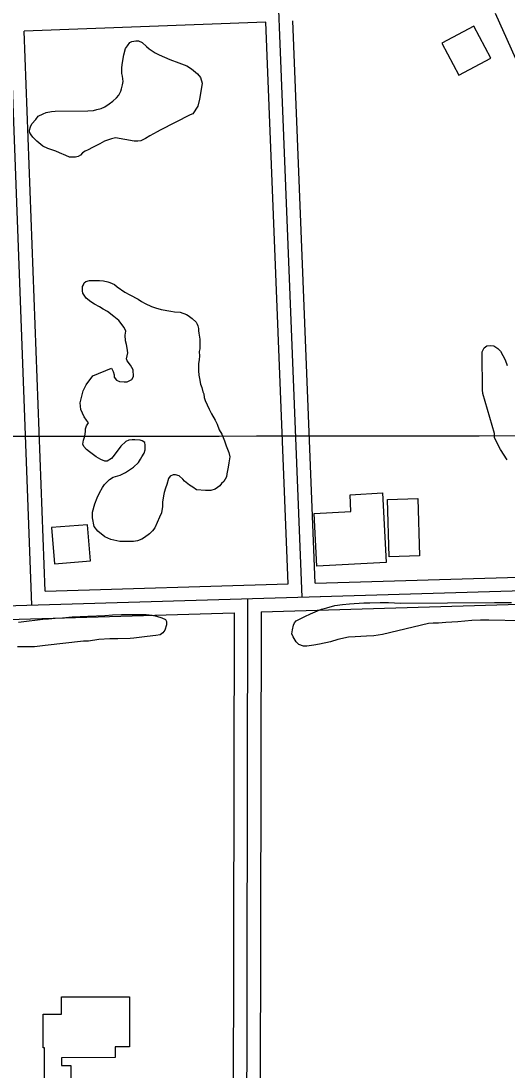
# Model space of a CAD drawing. Extents: x 3313442 to 3351311, y 721974 to 747360.
# Drawn here: x 3325544 to 3326081, y 738784 to 739942 of the extents above; entities that cross this region are included whole.
import ezdxf

# ---------------------------------------------------------------- set-up
doc = ezdxf.new("R2010")
doc.units = 0
for name, color, linetype in [('V-BLDG-OTLN', 7, 'Continuous'), ('V-GRID-MAJR', 7, 'Continuous'), ('V-ROAD-CNTR', 7, 'Continuous'), ('V-SITE-VEGE', 7, 'Continuous')]:
    doc.layers.add(name, color=color, linetype=linetype)

msp = doc.modelspace()

# ---------------------------------------------------------------- linework, layer by layer
at = {"layer": 'V-BLDG-OTLN'}
for points in [[(3326063.4638356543, 739900.7541714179), (3326044.7818730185, 739936.124100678), (3326009.412943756, 739917.442138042), (3326028.094906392, 739882.072208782)], [(3325947.856, 739344.238), (3325871.21, 739340.2710000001), (3325868.205, 739398.317), (3325908.901, 739400.4230000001), (3325907.936, 739419.031), (3325943.889, 739420.89)], [(3325951.1550000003, 739350.5700000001), (3325949.173, 739413.661), (3325982.8710000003, 739414.72), (3325984.853, 739351.631)], [(3325581.362799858, 739342.7892873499), (3325621.2387201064, 739345.9352810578), (3325618.093726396, 739385.8112013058), (3325578.2178061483, 739382.665207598)], [(3325589.134, 738864.783), (3325664.216, 738864.914), (3325664.3140000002, 738809.491), (3325648.447, 738809.464), (3325648.467, 738797.7390000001), (3325589.2, 738797.637), (3325589.214, 738788.955), (3325599.585, 738788.974), (3325599.63, 738762.262), (3325570.606, 738762.21), (3325570.526, 738808.448), (3325568.872, 738808.446), (3325568.808, 738845.513), (3325589.167, 738845.5480000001)]]:
    msp.add_lwpolyline(points, close=True, dxfattribs=at)
at = {"layer": 'V-GRID-MAJR'}
msp.add_spline([(3317564.568, 739474.495), (3322811.884, 739480.219), (3328059.2, 739486.706), (3333306.515, 739493.957), (3338553.829, 739501.97), (3343801.142, 739510.747), (3349048.453, 739520.287), (3349048.454, 739520.287)], degree=3, dxfattribs=at)
at = {"layer": 'V-ROAD-CNTR'}
for points in [[(3325556.5728494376, 739297.132378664), (3325483.36199586, 741253.4224660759)], [(3325855.07125244, 739305.953361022), (3325804.574353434, 740574.132824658)], [(3326068.231826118, 739950.3370722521), (3326344.34527389, 739335.4183020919)], [(3325814.785333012, 739940.699091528), (3325547.878866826, 739930.551111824)], [(3325839.4802836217, 739320.4983319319), (3325814.785333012, 739940.699091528)], [(3325869.4682236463, 739321.3843301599), (3325844.763273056, 739941.8380892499)], [(3325571.005820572, 739312.5653477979), (3325547.878866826, 739930.551111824)], [(3324690.975580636, 739271.5524298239), (3327059.0498444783, 739341.5322898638)], [(3325869.467223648, 739321.385330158), (3326344.34527389, 739335.4183020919)], [(3325571.004820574, 739312.5653477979), (3325839.4792836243, 739320.4983319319)], [(3325794.852372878, 739304.1733645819), (3325792.382377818, 738050.7388714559)], [(3325809.822342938, 739289.6093937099), (3326255.948450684, 739302.793367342)], [(3324691.41857975, 739256.55945981), (3325779.82140294, 739288.722395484)], [(3325779.822402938, 739288.7233954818), (3325778.7394051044, 738739.506493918)], [(3325809.823342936, 739289.6093937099), (3325807.3823478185, 738050.708871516)]]:
    msp.add_lwpolyline(points, dxfattribs=at)
at = {"layer": 'V-SITE-VEGE'}
msp.add_lwpolyline([(3325698.27, 739821.485), (3325694.875, 739819.468), (3325686.662, 739815.136), (3325681.849, 739812.253), (3325677.037, 739809.656), (3325673.627, 739809.343), (3325669.361, 739809.31), (3325648.8540000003, 739812.841), (3325644.312, 739811.952), (3325636.654, 739809.046), (3325631.559, 739806.16), (3325623.629, 739802.115), (3325618.8140000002, 739799.5160000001), (3325615.412, 739798.068), (3325612.5840000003, 739796.338), (3325610.327, 739793.761), (3325607.779, 739792.318), (3325604.656, 739791.439), (3325598.117, 739791.672), (3325593.8370000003, 739793.344), (3325586.986, 739796.4180000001), (3325582.99, 739798.091), (3325577.571, 739800.039), (3325574.149, 739801.149), (3325568.7260000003, 739803.666), (3325561.855, 739809.2980000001), (3325557.554, 739813.531), (3325555.541, 739816.357), (3325553.813, 739819.187), (3325553.792, 739821.463), (3325554.9, 739825.1680000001), (3325556.5810000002, 739828.309), (3325560.809, 739833.179), (3325563.627, 739836.616), (3325569.007, 739839.501), (3325572.126, 739840.667), (3325578.09, 739841.851), (3325582.065, 739842.451), (3325618.468, 739842.743), (3325624.72, 739843.077), (3325628.128, 739843.96), (3325632.949, 739845.42), (3325636.918, 739847.159), (3325642.012, 739850.329), (3325645.971, 739853.203), (3325649.921, 739856.932), (3325652.4590000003, 739859.797), (3325654.6950000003, 739864.3640000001), (3325655.531, 739866.932), (3325656.632, 739871.207), (3325657.171, 739875.192), (3325656.555, 739880.875), (3325655.961, 739884), (3325655.916, 739889.688), (3325656.168, 739893.671), (3325658.072, 739904.495), (3325660.003, 739911.62), (3325661.972, 739914.479), (3325664.788, 739918.198), (3325666.77, 739919.353), (3325671.315, 739919.957), (3325674.444, 739919.984), (3325678.157, 739918.022), (3325683.025, 739913.795), (3325686.173, 739911.261), (3325692.751, 739906.764), (3325697.035, 739904.523), (3325708.738, 739899.213), (3325719.006, 739895.598), (3325727.85, 739892.2540000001), (3325732.7120000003, 739888.883), (3325739.58, 739883.533), (3325742.7430000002, 739879.294), (3325744.5, 739873.052), (3325742.599, 739861.661), (3325741.794, 739855.681), (3325739.863, 739847.986), (3325734.248, 739839.407), (3325731.411, 739838.248)], close=True, dxfattribs=at)
for points in [[(3325623.948, 739550.135), (3325644.6410000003, 739558.549), (3325646.378, 739555.1510000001), (3325647.545, 739551.1780000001), (3325647.279, 739548.903), (3325650.15, 739545.509), (3325653.29, 739544.1140000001), (3325658.412, 739543.586), (3325661.826, 739543.613), (3325666.9220000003, 739546.214), (3325668.89, 739549.357), (3325668.546, 739556.751), (3325665.377, 739561.8420000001), (3325661.64, 739566.933), (3325661.054, 739568.92), (3325662.4220000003, 739575.756), (3325661.8140000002, 739580.585), (3325660.9250000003, 739584.845), (3325659.756, 739588.816), (3325659.708, 739595.0750000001), (3325660.239, 739599.6290000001), (3325658.5, 739603.596), (3325652.467, 739611.2270000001), (3325647.025, 739615.733), (3325640.156, 739621.082), (3325635.3000000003, 739623.886), (3325631.299, 739626.4130000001), (3325625.5870000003, 739629.213), (3325621.585, 739631.74), (3325616.432, 739635.965), (3325612.691, 739641.337), (3325612.383, 739644.18), (3325612.348, 739648.73), (3325613.469, 739650.729), (3325614.304, 739653.013), (3325616.2830000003, 739654.4500000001), (3325619.973, 739655.333), (3325631.065, 739655.419), (3325635.62, 739654.8910000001), (3325640.463, 739653.791), (3325642.458, 739653.238), (3325647.597, 739651.0040000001), (3325650.744, 739648.47), (3325659.323, 739642.566), (3325664.751, 739639.7660000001), (3325667.036, 739638.361), (3325671.607, 739635.838), (3325673.893, 739634.72), (3325677.608, 739632.189), (3325681.61, 739629.946), (3325688.7430000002, 739626.876), (3325693.023, 739625.205), (3325699.294, 739623.5480000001), (3325710.116, 739621.643), (3325714.105, 739620.822), (3325720.366, 739620.304), (3325727.213, 739617.799), (3325729.2090000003, 739616.964), (3325733.502, 739613.585), (3325737.803, 739609.353), (3325739.241, 739607.375), (3325739.824, 739605.388), (3325740.418, 739602.263), (3325740.437, 739599.99), (3325741.026, 739597.149), (3325741.936, 739590.616), (3325742.02, 739580.0920000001), (3325741.477, 739576.96), (3325741.518, 739571.84), (3325741.262, 739568.1410000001), (3325740.727, 739563.587), (3325740.478, 739559.603), (3325740.5100000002, 739555.622), (3325740.832, 739551.073), (3325741.717, 739547.1), (3325742.904, 739540.8520000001), (3325744.3540000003, 739537.1680000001), (3325745.532, 739532.625), (3325746.4, 739530.358), (3325746.718, 739526.3790000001), (3325747.881, 739522.975)], [(3326081.447, 739457.4), (3326074.2460000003, 739468.7170000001), (3326067.6, 739481.747), (3326067.562, 739486.582), (3326054.694, 739530.845), (3326054.377, 739534.8250000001), (3326054.2430000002, 739551.319), (3326053.9080000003, 739557.856), (3326053.754, 739576.626), (3326056.279, 739581.1950000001), (3326059.105, 739583.211), (3326063.654, 739583.532), (3326066.785, 739583.272), (3326071.359, 739580.466), (3326074.228, 739577.36), (3326079.139, 739567.73), (3326081.465, 739561.492)], [(3325747.881, 739522.975), (3325752.5100000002, 739513.341), (3325754.828, 739508.242), (3325759.149, 739501.166), (3325761.1750000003, 739496.916), (3325763.4990000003, 739490.6780000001), (3325766.383, 739485.865), (3325769.287, 739478.496), (3325771.036, 739473.106), (3325773.94, 739465.733), (3325775.115, 739460.908), (3325774.034, 739454.074), (3325773.504, 739449.235), (3325771.855, 739442.112), (3325771.312, 739438.696), (3325768.511, 739433.5530000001), (3325765.969, 739431.257), (3325763.9990000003, 739428.683), (3325758.91, 739424.943), (3325754.0840000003, 739423.768), (3325748.395, 739423.721), (3325738.436, 739424.495), (3325734.432, 739427.307), (3325730.717, 739429.551), (3325725.275, 739434.059), (3325723.268, 739436.033), (3325719.2600000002, 739439.697), (3325715.265, 739441.088), (3325712.424, 739440.78), (3325709.305, 739439.617), (3325707.3370000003, 739436.758), (3325705.399, 739430.203), (3325704.009, 739426.209), (3325702.626, 739421.363), (3325701.801, 739417.659), (3325700.72, 739410.824), (3325700.759, 739405.9890000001), (3325699.677, 739398.87), (3325697.4390000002, 739394.301), (3325692.413, 739382.601), (3325689.597, 739379.166), (3325686.4960000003, 739375.728), (3325680.842, 739371.701), (3325678.011, 739369.973), (3325673.193, 739367.941), (3325668.931, 739367.339), (3325659.8310000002, 739367.265), (3325653.573, 739367.501), (3325643.6010000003, 739369.694), (3325637.035, 739372.486), (3325629.308, 739378.681), (3325625.284, 739384.055), (3325623.502, 739393.425), (3325623.451, 739399.677), (3325625.935, 739409.086), (3325628.7260000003, 739415.649), (3325631.241, 739421.073), (3325634.608, 739426.789), (3325636.857, 739430.219), (3325642.217, 739435.667), (3325646.4620000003, 739438.259), (3325654.122, 739440.596), (3325660.071, 739443.49), (3325668.843, 739449.247), (3325674.204, 739454.41), (3325676.449, 739458.125), (3325678.134, 739460.697), (3325680.377, 739464.982), (3325681.768, 739468.691), (3325681.727, 739473.811), (3325681.1350000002, 739476.649), (3325678.276, 739478.617), (3325675.9960000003, 739479.166), (3325670.307, 739479.406), (3325667.178, 739479.381), (3325663.483, 739479.068), (3325660.366, 739477.62), (3325654.72, 739472.455), (3325647.4020000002, 739462.7270000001), (3325644.303, 739459.0040000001), (3325639.4930000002, 739456.12), (3325637.217, 739456.104), (3325632.6520000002, 739457.773), (3325627.5100000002, 739460.859), (3325620.072, 739466.204), (3325616.9220000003, 739469.022), (3325613.768, 739472.125), (3325612.893, 739474.679), (3325613.71, 739479.236), (3325615.099, 739483.512), (3325615.9080000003, 739488.9230000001), (3325615.8850000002, 739491.767), (3325616.995, 739495.188), (3325618.9590000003, 739498.333), (3325616.9420000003, 739501.444), (3325614.356, 739505.12), (3325610.591, 739513.054), (3325609.965, 739520.444), (3325613.274, 739533.5530000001), (3325616.631, 739540.405), (3325623.948, 739550.135)], [(3326097.098, 739279.769), (3326061.256, 739280.621), (3326052.154, 739280.547), (3326042.488, 739280.187), (3326027.142, 739278.64), (3326013.779, 739277.964), (3326005.538, 739277.33), (3325999.8510000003, 739277.282), (3325994.45, 739276.955), (3325943.9220000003, 739264.888), (3325934.2630000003, 739263.104), (3325926.018, 739263.039), (3325913.798, 739262.088), (3325906.122, 739261.74), (3325894.483, 739259.086), (3325886.252, 739256.745), (3325874.044, 739254.089), (3325867.798, 739252.899), (3325860.41, 739251.988), (3325856.429, 739251.957), (3325851.2970000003, 739253.622), (3325848.428, 739256.7270000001), (3325844.971, 739262.103), (3325843.805, 739265.506), (3325844.34, 739269.777), (3325845.435, 739275.189), (3325846.552, 739277.758), (3325848.526, 739279.765), (3325850.508, 739280.9180000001), (3325855.043, 739282.9450000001), (3325858.1580000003, 739284.676), (3325864.105, 739287.568), (3325869.4930000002, 739289.601), (3325876.579, 739292.505), (3325882.256, 739293.9720000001), (3325891.335, 739296.603), (3325899.574, 739297.808), (3325907.2460000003, 739298.723), (3325923.165, 739299.704), (3325929.989, 739299.757), (3325941.364, 739300.134), (3325950.465, 739299.9230000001), (3325963.839, 739299.1780000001), (3326067.639, 739300.011), (3326086.411, 739299.878)], [(3325541.664, 739278.435), (3325571.4990000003, 739282.087), (3325574.909, 739282.116), (3325582.298, 739282.742), (3325590.259, 739283.091), (3325601.06, 739284.033), (3325618.4, 739285.024), (3325637.164, 739285.745), (3325645.407, 739286.38), (3325655.359, 739286.742), (3325669.576, 739286.859), (3325671.853, 739286.875), (3325678.681, 739286.6460000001), (3325682.662, 739286.679), (3325689.495, 739285.88), (3325694.051, 739285.0650000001), (3325700.04, 739283.121), (3325704.035, 739281.446), (3325705.19, 739279.181), (3325705.219, 739275.484), (3325703.278, 739269.496), (3325701.025, 739266.633), (3325698.201, 739264.335), (3325693.3710000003, 739263.442), (3325683.7090000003, 739262.512), (3325678.0300000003, 739261.613), (3325669.221, 739260.6900000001), (3325665.24, 739260.372), (3325651.592, 739259.979), (3325642.776, 739259.907), (3325630.551, 739259.242), (3325618.906, 739257.441), (3325613.504, 739257.3960000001), (3325571.165, 739252.508), (3325559.514, 739251.275), (3325540.744, 739251.123)]]:
    msp.add_lwpolyline(points, dxfattribs=at)

doc.saveas('drawing.dxf')
